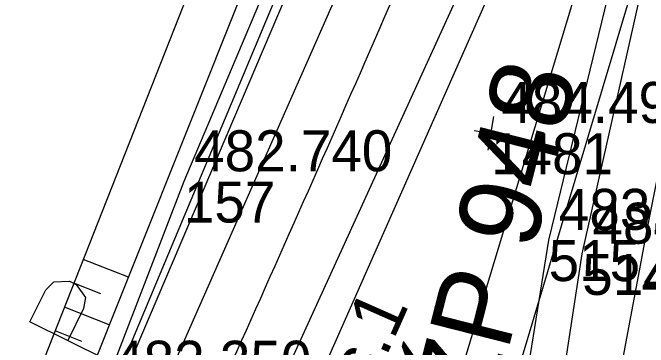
# Model space of a CAD drawing. Extents: x -874038 to -859694, y -1059487 to -1049069.
# Drawn here: x -866892.41 to -866873.81, y -1050782.24 to -1050772.45 of the extents above; entities that cross this region are included whole.
import ezdxf

# ---------------------------------------------------------------- set-up
doc = ezdxf.new("R2010")
doc.units = 0
for name, color, linetype in [('Vrstva 1', 7, 'Continuous'), ('Vrstva 28', 7, 'Continuous'), ('Vrstva 32', 7, 'Continuous'), ('Vrstva 33', 7, 'Continuous'), ('Vrstva 4', 7, 'Continuous'), ('Vrstva 44', 7, 'Continuous'), ('Vrstva 48', 7, 'Continuous'), ('Vrstva 49', 7, 'Continuous'), ('Vrstva 60', 7, 'Continuous'), ('Vrstva 61', 7, 'Continuous'), ('Vrstva 63', 7, 'Continuous'), ('Vrstva 7', 7, 'Continuous')]:
    doc.layers.add(name, color=color, linetype=linetype)

msp = doc.modelspace()

# ---------------------------------------------------------------- linework, layer by layer
at = {"layer": 'Vrstva 1'}
msp.add_arc((-866539.48, -1050843.456), 340.562, 163.73547, 173.43306, dxfattribs=at)
msp.add_spline([(-866866.581, -1050736.738), (-866870.906, -1050747.039), (-866878.845, -1050766.33), (-866887.686, -1050786.453)], degree=3, dxfattribs=at)
at = {"layer": 'Vrstva 28'}
msp.add_lwpolyline([(-866844.73, -1050675.55), (-866847.88, -1050678.64), (-866854.48, -1050695.91), (-866859.41, -1050709.3), (-866862.46, -1050717.15), (-866866.58, -1050727.75), (-866871.36, -1050740.38), (-866873.68, -1050743.97), (-866875.66, -1050748.85), (-866883.11, -1050767.18), (-866883.51, -1050768.17), (-866887.4, -1050777.39), (-866889.77, -1050783.55), (-866890.79, -1050783.93), (-866888.33, -1050784.95), (-866881.57, -1050788.3)], dxfattribs=at)
at = {"layer": 'Vrstva 32'}
msp.add_lwpolyline([(-866844.73, -1050675.55), (-866847.88, -1050678.64), (-866854.48, -1050695.91), (-866859.41, -1050709.3), (-866866.58, -1050727.75), (-866871.36, -1050740.38), (-866873.68, -1050743.97), (-866875.66, -1050748.85), (-866883.51, -1050768.17), (-866887.4, -1050777.39), (-866889.77, -1050783.55), (-866890.79, -1050783.93), (-866888.33, -1050784.95), (-866881.57, -1050788.3)], dxfattribs=at)
at = {"layer": 'Vrstva 33'}
for points in [[(-866891.445, -1050780.558), (-866891.21, -1050780.321), (-866890.748, -1050780.304), (-866890.55, -1050780.402), (-866890.276, -1050780.784), (-866890.335, -1050781.108)], [(-866891.908, -1050781.492), (-866891.445, -1050780.558)], [(-866890.335, -1050781.108), (-866890.799, -1050782.042)], [(-866889.661, -1050782.606), (-866891.908, -1050781.492)]]:
    msp.add_lwpolyline(points, dxfattribs=at)
at = {"layer": 'Vrstva 4'}
for p, q in [((-866878.099, -1050760.956), (-866890.375, -1050788.828)), ((-866874.869, -1050762.04), (-866892.274, -1050800.212)), ((-866872.878, -1050763.268), (-866876.724, -1050779.104)), ((-866875.741, -1050779.509), (-866872.076, -1050763.224)), ((-866891.238, -1050800.767), (-866874.734, -1050763.477)), ((-866876.724, -1050779.104), (-866880.273, -1050801.234)), ((-866879.105, -1050801.456), (-866875.741, -1050779.509))]:
    msp.add_line(p, q, dxfattribs=at)
msp.add_lwpolyline([(-866892.733, -1050790.985), (-866891.263, -1050788.067), (-866879.491, -1050760.405), (-866874.327, -1050747.254)], dxfattribs=at)
at = {"layer": 'Vrstva 44'}
for points in [[(-866912.752, -1050826.723), (-866890.904, -1050786.8), (-866874.15, -1050746.784), (-866858.678, -1050710.211), (-866845.122, -1050668.894)], [(-866881.51, -1050790.314), (-866868.997, -1050748.913), (-866874.15, -1050746.784)]]:
    msp.add_lwpolyline(points, dxfattribs=at)
at = {"layer": 'Vrstva 48'}
for p, q in [((-866889.026, -1050780.189), (-866890.347, -1050779.668)), ((-866889.832, -1050780.677), (-866890.622, -1050780.366)), ((-866889.583, -1050781.581), (-866890.897, -1050781.063)), ((-866890.386, -1050782.071), (-866891.172, -1050781.761))]:
    msp.add_line(p, q, dxfattribs=at)
at = {"layer": 'Vrstva 49'}
for points in [[(-866873.576, -1050737.504), (-866877.343, -1050746.621), (-866882.324, -1050759.317), (-866893.193, -1050786.886), (-866894.623, -1050790.972), (-866894.652, -1050794.2)], [(-866880.912, -1050759.876), (-866892.027, -1050787.7), (-866893.306, -1050790.542), (-866894.652, -1050794.2)]]:
    msp.add_lwpolyline(points, dxfattribs=at)
at = {"layer": 'Vrstva 60'}
for p, q in [((-866878.408, -1050775.975), (-866878.408, -1050775.975)), ((-866887.4, -1050777.39), (-866887.4, -1050777.39)), ((-866876.724, -1050779.104), (-866876.724, -1050779.104)), ((-866875.741, -1050779.509), (-866875.741, -1050779.509)), ((-866874.005, -1050779.624), (-866874.005, -1050779.624))]:
    msp.add_line(p, q, dxfattribs=at)
at = {"layer": 'Vrstva 63'}
msp.add_line((-866878.429, -1050785.654), (-866847.948, -1050683.577), dxfattribs=at)
at = {"layer": 'Vrstva 7'}
for p, q in [((-866878.49, -1050776.468), (-866878.326, -1050775.482)), ((-866878.901, -1050775.893), (-866877.915, -1050776.057))]:
    msp.add_line(p, q, dxfattribs=at)

# ---------------------------------------------------------------- texts
at = {"layer": 'Vrstva 28'}
msp.add_text('k.s.1', height=1.5, rotation=66.1265, dxfattribs=at).set_placement((-866882.524, -1050784.896))
at = {"layer": 'Vrstva 60'}
for s, p in [('1481', (-866878.408, -1050777.175)), ('157', (-866887.4, -1050778.59)), ('515', (-866876.724, -1050780.304)), ('514', (-866875.741, -1050780.709)), ('470', (-866874.005, -1050780.824))]:
    msp.add_text(s, height=1.2, dxfattribs=at).set_placement(p)
at = {"layer": 'Vrstva 61'}
for s, p in [('484.493', (-866878.108, -1050775.675)), ('482.740', (-866887.1, -1050777.09)), ('483.668', (-866876.424, -1050778.804)), ('484.238', (-866875.441, -1050779.209)), ('482.350', (-866889.47, -1050783.25))]:
    msp.add_text(s, height=1.2, dxfattribs=at).set_placement(p)
at = {"layer": 'Vrstva 63'}
msp.add_text('ŽP 948', height=2.3999, rotation=75.7294, dxfattribs=at).set_placement((-866878.407, -1050784.294))

doc.saveas('drawing.dxf')
